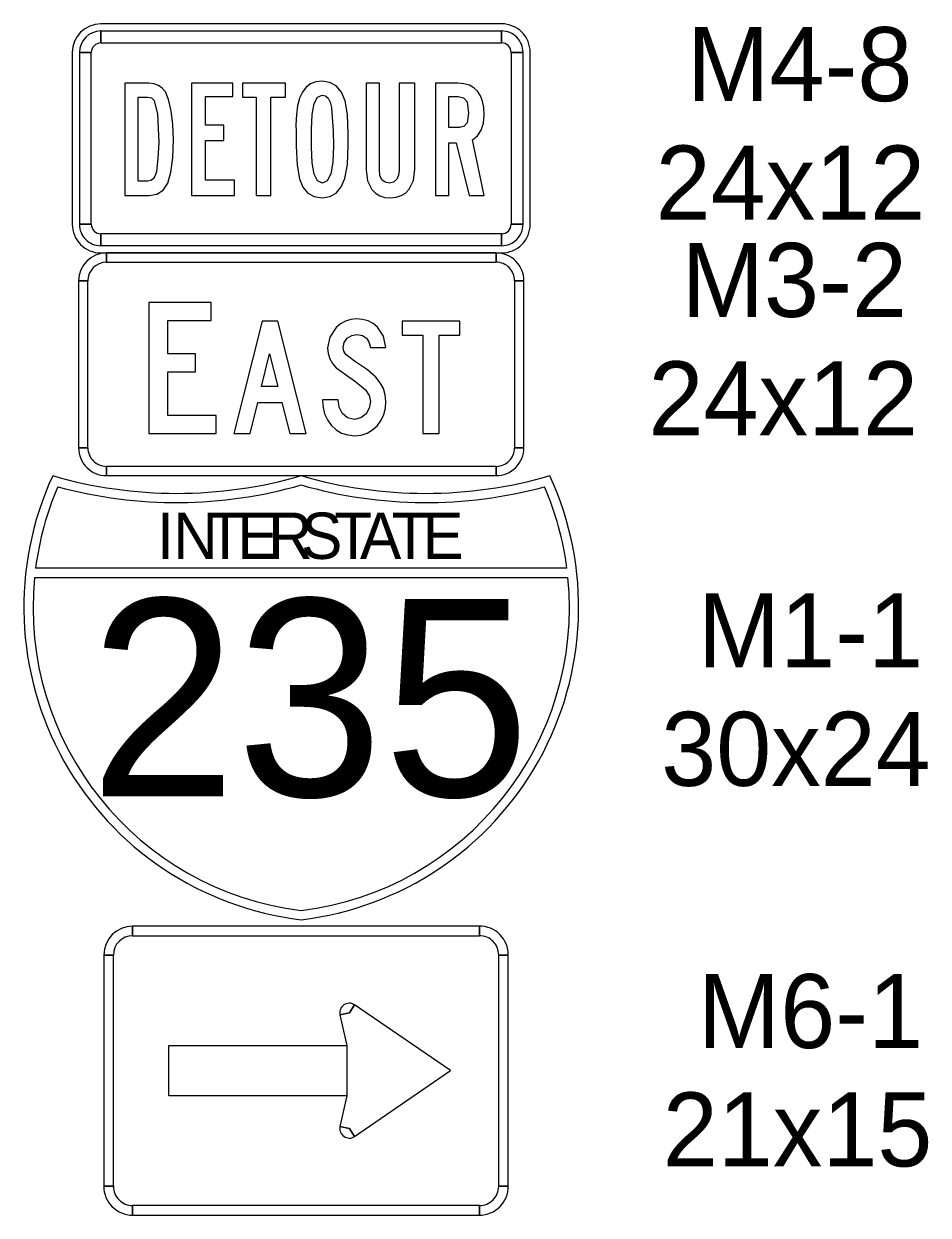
# Model space of a CAD drawing. Extents: x -1403959 to 81668, y -1400582 to 11018.
# Drawn here: x 15919.5 to 16102.9, y 9059.4 to 9300.9 of the extents above; entities that cross this region are included whole.
import ezdxf

# ---------------------------------------------------------------- set-up
doc = ezdxf.new("R2010")
doc.units = 0
for name, color, linetype in [('tdCiInt', 7, 'Continuous'), ('tdCiStrucDataNonCell', 7, 'Continuous'), ('tdRailIA_Int_RR', 7, 'Continuous')]:
    doc.layers.add(name, color=color, linetype=linetype)

msp = doc.modelspace()

# ---------------------------------------------------------------- linework, layer by layer
at = {"layer": 'tdCiInt'}
for p, q in [((16016.39, 9300.89), (15935.13, 9300.89)), ((15935.13, 9297.02), (15935.13, 9299.42)), ((16016.39, 9299.42), (16016.39, 9297.02)), ((15929.33, 9295.09), (15929.33, 9260.26)), ((15930.78, 9295.09), (15933.2, 9295.09)), ((16018.33, 9295.09), (16020.75, 9295.09)), ((16022.2, 9260.26), (16022.2, 9295.09)), ((15933.2, 9260.26), (15930.78, 9260.26)), ((16020.75, 9260.26), (16018.33, 9260.26)), ((15935.13, 9255.93), (15935.13, 9258.33)), ((16016.39, 9258.33), (16016.39, 9255.93)), ((15935.13, 9254.46), (16016.39, 9254.46)), ((16015.27, 9254.46), (15936.26, 9254.46)), ((15936.26, 9252.58), (15936.26, 9254.46)), ((16015.27, 9254.46), (16015.27, 9252.58)), ((15930.61, 9248.81), (15930.61, 9214.95)), ((15930.61, 9248.81), (15932.49, 9248.81)), ((16019.03, 9248.81), (16020.91, 9248.81)), ((16020.91, 9214.95), (16020.91, 9248.81)), ((15932.49, 9214.95), (15930.61, 9214.95)), ((16020.91, 9214.95), (16019.03, 9214.95)), ((15936.26, 9209.31), (15936.26, 9211.19)), ((16015.27, 9211.19), (16015.27, 9209.31)), ((15936.26, 9209.31), (16015.27, 9209.31)), ((16011.89, 9118), (15941.58, 9118)), ((15941.58, 9116.04), (15941.58, 9118)), ((16011.89, 9118), (16011.89, 9116.04)), ((15935.72, 9112.14), (15935.72, 9065.26)), ((15935.72, 9112.14), (15937.67, 9112.14)), ((16015.79, 9112.14), (16017.75, 9112.14)), ((16017.75, 9065.26), (16017.75, 9112.14)), ((15985.52, 9100.42), (15986.56, 9102.06)), ((15983.62, 9099.99), (15985.52, 9100.42)), ((15985.52, 9076.98), (15983.62, 9077.41)), ((15986.56, 9075.34), (15985.52, 9076.98)), ((15937.67, 9065.26), (15935.72, 9065.26)), ((16017.75, 9065.26), (16015.79, 9065.26)), ((15941.58, 9059.4), (15941.58, 9061.36)), ((16011.89, 9061.36), (16011.89, 9059.4)), ((15941.58, 9059.4), (16011.89, 9059.4))]:
    msp.add_line(p, q, dxfattribs=at)
for points in [[(16016.39, 9299.42), (15935.13, 9299.42), (15935.13, 9297.02), (16016.39, 9297.02), (16016.39, 9299.42)], [(15930.78, 9295.09), (15930.78, 9260.26), (15933.2, 9260.26), (15933.2, 9295.09), (15930.78, 9295.09)], [(16020.75, 9260.26), (16020.75, 9295.09), (16018.33, 9295.09), (16018.33, 9260.26), (16020.75, 9260.26)], [(15953.52, 9266.07), (15962.24, 9266.07), (15962.24, 9269.19), (15956.34, 9269.19), (15956.34, 9277.23), (15960.06, 9277.23), (15960.06, 9280.35), (15956.34, 9280.35), (15956.34, 9286.16), (15961.92, 9286.16), (15961.92, 9288.84), (15953.52, 9288.84)], [(15963.83, 9288.84), (15963.83, 9286.04), (15966.65, 9286.04), (15966.65, 9266.07), (15969.59, 9266.07), (15969.59, 9286.04), (15972.56, 9286.04), (15972.56, 9288.84)], [(15988.92, 9288.84), (15988.92, 9271.3), (15989.21, 9269.04), (15990.09, 9267.28), (15990.81, 9266.55), (15991.68, 9266.03), (15992.69, 9265.72), (15993.86, 9265.62), (15995, 9265.73), (15996.01, 9266.06), (15996.88, 9266.6), (15997.62, 9267.38), (15998.5, 9269.16), (15998.79, 9271.44), (15998.79, 9288.84), (15995.62, 9288.84), (15995.62, 9271.16), (15995.5, 9270.21), (15995.15, 9269.43), (15994.5, 9268.81), (15993.65, 9268.61), (15992.75, 9268.78), (15992.11, 9269.3), (15991.72, 9270.17), (15991.6, 9271.39), (15991.6, 9288.84)], [(15935.13, 9255.93), (16016.39, 9255.93), (16016.39, 9258.33), (15935.13, 9258.33), (15935.13, 9255.93)], [(16015.27, 9254.46), (15936.26, 9254.46), (15936.26, 9252.58), (16015.27, 9252.58), (16015.27, 9254.46)], [(15930.61, 9248.81), (15930.61, 9214.95), (15932.49, 9214.95), (15932.49, 9248.81), (15930.61, 9248.81)], [(16020.91, 9214.95), (16020.91, 9248.81), (16019.03, 9248.81), (16019.03, 9214.95), (16020.91, 9214.95)], [(15958.52, 9221.5), (15948.74, 9221.5), (15948.74, 9230.36), (15954.29, 9230.36), (15954.29, 9234), (15948.74, 9234), (15948.74, 9240.77), (15957.51, 9240.77), (15957.51, 9244.42), (15944.86, 9244.42), (15944.86, 9217.86), (15958.52, 9217.86)], [(15958.52, 9221.5), (15948.74, 9221.5), (15948.74, 9230.36), (15954.29, 9230.36), (15954.29, 9234), (15948.74, 9234), (15948.74, 9240.77), (15957.51, 9240.77), (15957.51, 9244.42), (15944.86, 9244.42), (15944.86, 9217.86), (15958.52, 9217.86)], [(15980.09, 9224.7), (15980.09, 9224.49), (15980.18, 9223.1), (15980.51, 9221.82), (15981.07, 9220.64), (15981.85, 9219.57), (15982.83, 9218.62), (15983.95, 9217.95), (15985.18, 9217.55), (15986.54, 9217.41), (15987.89, 9217.54), (15989.13, 9217.93), (15990.22, 9218.58), (15991.2, 9219.5), (15991.96, 9220.56), (15992.5, 9221.72), (15992.83, 9222.98), (15992.94, 9224.36), (15992.81, 9225.68), (15992.43, 9226.94), (15991.79, 9228.13), (15990.9, 9229.25), (15989.18, 9230.73), (15986.54, 9232.54), (15984.79, 9233.85), (15984.41, 9234.52), (15984.28, 9235.28), (15984.49, 9236.29), (15985.1, 9237.15), (15985.99, 9237.73), (15987.04, 9237.93), (15988.17, 9237.74), (15988.99, 9237.19), (15989.44, 9236.42), (15989.78, 9235.28), (15992.94, 9235.28), (15992.43, 9237.61), (15991.22, 9239.43), (15990.33, 9240.14), (15989.34, 9240.66), (15988.2, 9240.97), (15986.95, 9241.07), (15985.79, 9240.96), (15984.72, 9240.63), (15983.73, 9240.08), (15982.84, 9239.31), (15981.54, 9237.4), (15981.12, 9235.19), (15981.22, 9234.04), (15981.55, 9232.99), (15982.09, 9232.03), (15982.86, 9231.15), (15986.56, 9228.5), (15987.93, 9227.46), (15988.78, 9226.68), (15989.54, 9225.54), (15989.8, 9224.33), (15989.57, 9222.98), (15988.92, 9221.84), (15987.85, 9221), (15986.54, 9220.72), (15985.14, 9221.03), (15984.05, 9221.96), (15983.42, 9223.21), (15983.23, 9224.7)], [(15980.09, 9224.7), (15980.09, 9224.49), (15980.18, 9223.1), (15980.51, 9221.82), (15981.07, 9220.64), (15981.85, 9219.57), (15982.83, 9218.62), (15983.95, 9217.95), (15985.18, 9217.55), (15986.54, 9217.41), (15987.89, 9217.54), (15989.13, 9217.93), (15990.22, 9218.58), (15991.2, 9219.5), (15991.96, 9220.56), (15992.5, 9221.72), (15992.83, 9222.98), (15992.94, 9224.36), (15992.81, 9225.68), (15992.43, 9226.94), (15991.79, 9228.13), (15990.9, 9229.25), (15989.18, 9230.73), (15986.54, 9232.54), (15984.79, 9233.85), (15984.41, 9234.52), (15984.28, 9235.28), (15984.49, 9236.29), (15985.1, 9237.15), (15985.99, 9237.73), (15987.04, 9237.93), (15988.17, 9237.74), (15988.99, 9237.19), (15989.44, 9236.42), (15989.78, 9235.28), (15992.94, 9235.28), (15992.43, 9237.61), (15991.22, 9239.43), (15990.33, 9240.14), (15989.34, 9240.66), (15988.2, 9240.97), (15986.95, 9241.07), (15985.79, 9240.96), (15984.72, 9240.63), (15983.73, 9240.08), (15982.84, 9239.31), (15981.54, 9237.4), (15981.12, 9235.19), (15981.22, 9234.04), (15981.55, 9232.99), (15982.09, 9232.03), (15982.86, 9231.15), (15986.56, 9228.5), (15987.93, 9227.46), (15988.78, 9226.68), (15989.54, 9225.54), (15989.8, 9224.33), (15989.57, 9222.98), (15988.92, 9221.84), (15987.85, 9221), (15986.54, 9220.72), (15985.14, 9221.03), (15984.05, 9221.96), (15983.42, 9223.21), (15983.23, 9224.7)], [(16000.39, 9217.86), (16003.7, 9217.86), (16003.7, 9237.77), (16007.94, 9237.77), (16007.94, 9240.63), (15996.23, 9240.63), (15996.23, 9237.77), (16000.39, 9237.77)], [(16000.39, 9217.86), (16003.7, 9217.86), (16003.7, 9237.77), (16007.94, 9237.77), (16007.94, 9240.63), (15996.23, 9240.63), (15996.23, 9237.77), (16000.39, 9237.77)], [(15936.26, 9209.31), (16015.27, 9209.31), (16015.27, 9211.19), (15936.26, 9211.19), (15936.26, 9209.31)], [(16011.89, 9118), (15941.58, 9118), (15941.58, 9116.04), (16011.89, 9116.04), (16011.89, 9118)], [(15935.72, 9112.14), (15935.72, 9065.26), (15937.67, 9065.26), (15937.67, 9112.14), (15935.72, 9112.14)], [(16017.75, 9065.26), (16017.75, 9112.14), (16015.79, 9112.14), (16015.79, 9065.26), (16017.75, 9065.26)], [(16006.03, 9088.7), (15986.56, 9102.06), (15985.52, 9100.42), (15983.62, 9099.99), (15985.03, 9093.82), (15985.03, 9083.58), (15983.62, 9077.41), (15985.52, 9076.98), (15986.56, 9075.34), (16006.03, 9088.7)], [(15948.9, 9083.58), (15948.9, 9093.82), (15985.03, 9093.82), (15985.03, 9083.58), (15948.9, 9083.58)], [(15941.58, 9059.4), (16011.89, 9059.4), (16011.89, 9061.36), (15941.58, 9061.36), (15941.58, 9059.4)]]:
    msp.add_lwpolyline(points, close=True, dxfattribs=at)
for points in [[(15940, 9266.07), (15944.96, 9266.07), (15946.5, 9266.34), (15947.75, 9267.16), (15948.68, 9268.59), (15949.34, 9270.79), (15949.74, 9273.75), (15949.87, 9277.47), (15949.74, 9280.48), (15949.39, 9283.27), (15948.85, 9285.57), (15948.21, 9287.08), (15947.59, 9287.84), (15946.82, 9288.4), (15945.9, 9288.73), (15944.84, 9288.84), (15940, 9288.84), (15940, 9266.07)], [(15985.31, 9278.61), (15985.14, 9282.54), (15984.65, 9285.3), (15983.9, 9287.04), (15982.87, 9288.29), (15981.56, 9289.03), (15979.98, 9289.28), (15978.74, 9289.14), (15977.66, 9288.73), (15976.76, 9288.02), (15976.02, 9287.06), (15975.43, 9285.81), (15975.03, 9284.29), (15974.78, 9282.49), (15974.7, 9280.42), (15974.75, 9279.04), (15974.75, 9276.15), (15974.91, 9272.22), (15975.39, 9269.49), (15976.1, 9267.79), (15977.11, 9266.58), (15978.39, 9265.86), (15979.98, 9265.62), (15981.54, 9265.86), (15982.83, 9266.6), (15983.85, 9267.83), (15984.6, 9269.56), (15985.13, 9272.39), (15985.31, 9276.29), (15985.31, 9278.61)], [(16012.87, 9282.44), (16012.78, 9283.93), (16012.53, 9285.23), (16012.11, 9286.32), (16011.53, 9287.23), (16010.77, 9287.93), (16009.85, 9288.43), (16008.76, 9288.73), (16007.52, 9288.84), (16003, 9288.84), (16003, 9266.07), (16005.68, 9266.07), (16005.68, 9276.77), (16007.17, 9276.77), (16009.78, 9266.07), (16012.87, 9266.07), (16010.46, 9277.4), (16011.51, 9278.22), (16012.26, 9279.34), (16012.71, 9280.74), (16012.87, 9282.44)], [(15942.68, 9269), (15942.68, 9286.04), (15944.66, 9286.04), (15945.37, 9285.86), (15945.97, 9285.33), (15946.64, 9282.61), (15946.86, 9276.86), (15946.69, 9273.69), (15946.39, 9270.86), (15946.11, 9270.04), (15945.73, 9269.46), (15945.25, 9269.11), (15944.67, 9269), (15942.68, 9269)], [(15982.27, 9279.13), (15982.29, 9276.17), (15982.15, 9272.85), (15981.73, 9270.5), (15981.04, 9269.08), (15980.08, 9268.61), (15979.09, 9269.06), (15978.38, 9270.43), (15977.96, 9272.71), (15977.82, 9275.91), (15977.82, 9279.47), (15977.96, 9282.54), (15978.37, 9284.72), (15979.05, 9286.02), (15980.01, 9286.46), (15980.66, 9286.3), (15981.19, 9285.83), (15981.6, 9285.04), (15981.91, 9283.95), (15982.27, 9279.13)], [(16009.69, 9282.79), (16009.42, 9280.84), (16008.81, 9280.13), (16007.85, 9279.91), (16005.68, 9279.91), (16005.68, 9286.16), (16007.56, 9286.16), (16008.67, 9285.89), (16009.38, 9285.07), (16009.69, 9282.79)], [(15962.08, 9217.86), (15965.39, 9217.86), (15966.93, 9224.13), (15971.84, 9224.13), (15973.45, 9217.86), (15976.78, 9217.86), (15971.04, 9240.63), (15967.82, 9240.63), (15962.08, 9217.86)], [(15962.08, 9217.86), (15965.39, 9217.86), (15966.93, 9224.13), (15971.84, 9224.13), (15973.45, 9217.86), (15976.78, 9217.86), (15971.04, 9240.63), (15967.82, 9240.63), (15962.08, 9217.86)], [(15967.73, 9227.37), (15969.34, 9233.98), (15971.04, 9227.37), (15967.73, 9227.37)], [(15967.73, 9227.37), (15969.34, 9233.98), (15971.04, 9227.37), (15967.73, 9227.37)]]:
    msp.add_lwpolyline(points, dxfattribs=at)
for centre, radius, start, end in [((15935.13, 9295.09), 5.8, 90.0002, 179.9998), ((16016.39, 9295.09), 5.8, 0, 90.0002), ((15935.13, 9295.09), 4.35, 90.0002, 179.9998), ((16016.39, 9295.09), 4.35, 0, 90.0002), ((15935.13, 9295.09), 1.93, 90.0002, 179.9998), ((16016.39, 9295.09), 1.93, 0, 90.0002), ((15935.13, 9260.26), 5.8, 179.9998, 270.0001), ((15935.13, 9260.26), 4.35, 179.9998, 270.0001), ((15935.13, 9260.26), 1.93, 179.9998, 270.0001), ((16016.39, 9260.26), 5.8, 270.0001, 0.0003), ((16016.39, 9260.26), 4.35, 270.0001, 0.0003), ((16016.39, 9260.26), 1.93, 270.0001, 0.0003), ((15936.26, 9248.81), 5.64, 90.0002, 179.9998), ((15936.26, 9248.81), 5.64, 90.0002, 179.9998), ((16015.27, 9248.81), 5.64, 0, 90.0002), ((16015.27, 9248.81), 5.64, 0, 90.0002), ((15936.26, 9248.81), 3.76, 90.0002, 179.9998), ((16015.27, 9248.81), 3.76, 0, 90.0002), ((15936.26, 9214.95), 5.64, 179.9998, 270.0001), ((15936.26, 9214.95), 5.64, 179.9998, 270.0001), ((15936.26, 9214.95), 3.76, 179.9998, 270.0001), ((16015.27, 9214.95), 5.64, 270.0001, 0.0003), ((16015.27, 9214.95), 5.64, 270.0001, 0.0003), ((16015.27, 9214.95), 3.76, 270.0001, 0.0003), ((15941.58, 9112.14), 5.86, 90.0002, 179.9998), ((15941.58, 9112.14), 5.86, 90.0002, 179.9998), ((16011.89, 9112.14), 5.86, 0, 90.0002), ((16011.89, 9112.14), 5.86, 0, 90.0002), ((15941.58, 9112.14), 3.91, 90.0002, 179.9998), ((16011.89, 9112.14), 3.91, 0, 90.0002), ((15985.52, 9100.42), 1.95, 57.7244, 192.9504), ((15985.52, 9076.98), 1.95, 167.0499, 302.2759), ((15941.58, 9065.26), 5.86, 179.9998, 270.0001), ((15941.58, 9065.26), 5.86, 179.9998, 270.0001), ((15941.58, 9065.26), 3.91, 179.9998, 270.0001), ((16011.89, 9065.26), 5.86, 270.0001, 0.0003), ((16011.89, 9065.26), 5.86, 270.0001, 0.0003), ((16011.89, 9065.26), 3.91, 270.0001, 0.0003)]:
    msp.add_arc(centre, radius, start, end, dxfattribs=at)
at = {"layer": 'tdCiStrucDataNonCell'}
for p, q in [((15921.68, 9188.68), (16029.84, 9188.68)), ((15921.68, 9188.68), (16029.84, 9188.68)), ((16029.62, 9190.56), (15921.9, 9190.56)), ((16029.62, 9190.56), (15921.9, 9190.56))]:
    msp.add_line(p, q, dxfattribs=at)
for centre, radius, start, end in [((15983.26, 9182.61), 63.75, 155.2469, 263.2437), ((15950.56, 9295.71), 90, 253.7424, 286.2577), ((15968.26, 9182.61), 63.75, 276.7564, 24.7532), ((16000.96, 9295.71), 90, 253.7424, 286.2577), ((15983.26, 9182.61), 61.88, 156.7269, 172.6247), ((15983.26, 9182.61), 61.88, 156.7269, 172.6247), ((15950.43, 9295.74), 91.88, 254.8528, 286.0062), ((15950.43, 9295.74), 91.88, 254.8528, 286.0062), ((16001.09, 9295.74), 91.88, 253.9939, 285.1473), ((16001.09, 9295.74), 91.88, 253.9939, 285.1473), ((15968.26, 9182.61), 61.88, 7.3752, 23.2733), ((15968.26, 9182.61), 61.88, 7.3752, 23.2733), ((15983.26, 9182.6), 61.88, 174.3597, 263.0392), ((15983.26, 9182.6), 61.88, 174.3597, 263.0392), ((15968.26, 9182.6), 61.88, 276.9609, 5.6399), ((15968.26, 9182.6), 61.88, 276.9609, 5.6399)]:
    msp.add_arc(centre, radius, start, end, dxfattribs=at)

# ---------------------------------------------------------------- texts
for s, height, p in [('I', 9.38, (15946.49, 9192.43)), ('I', 9.38, (15946.49, 9192.43)), ('N', 9.38, (15949.79, 9192.43)), ('N', 9.38, (15949.79, 9192.43)), ('T', 9.38, (15956.5, 9192.43)), ('T', 9.38, (15956.5, 9192.43)), ('E', 9.38, (15962.77, 9192.43)), ('E', 9.38, (15962.77, 9192.43)), ('R', 9.38, (15969.04, 9192.43)), ('R', 9.38, (15969.04, 9192.43)), ('S', 9.38, (15975.75, 9192.43)), ('S', 9.38, (15975.75, 9192.43)), ('T', 9.38, (15982.46, 9192.43)), ('T', 9.38, (15982.46, 9192.43)), ('A', 9.38, (15987.68, 9192.43)), ('A', 9.38, (15987.68, 9192.43)), ('T', 9.38, (15994.07, 9192.43)), ('T', 9.38, (15994.07, 9192.43)), ('E', 9.38, (16000.34, 9192.43)), ('E', 9.38, (16000.34, 9192.43)), ('235', 40, (15932.87, 9144.31)), ('235', 40, (15932.87, 9144.31))]:
    msp.add_text(s, height=height, dxfattribs=at).set_placement(p)
at = {"layer": 'tdRailIA_Int_RR'}
for s, p in [('M4-8', (16053.99, 9285.22)), ('24x12', (16047.63, 9261.22)), ('M3-2', (16052.88, 9241.48)), ('24x12', (16046.18, 9217.48)), ('M1-1', (16056.17, 9170.43)), ('30x24', (16048.75, 9146.43)), ('M6-1', (16056.17, 9093.28)), ('21x15', (16049.08, 9069.28))]:
    msp.add_text(s, height=15, dxfattribs=at).set_placement(p)

doc.saveas('drawing.dxf')
